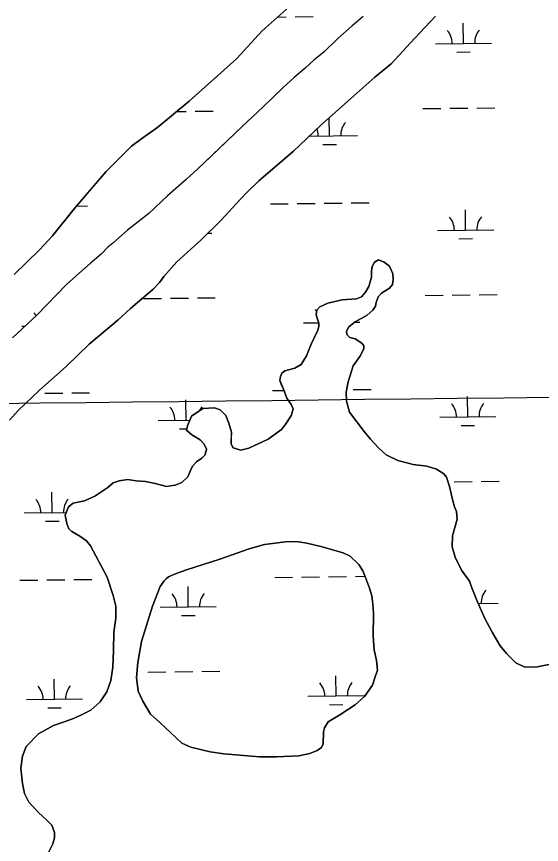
# Model space of a CAD drawing. Extents: x 3684037 to 3722149, y 433263 to 459021.
# Drawn here: x 3694697 to 3695632, y 450087 to 451561 of the extents above; entities that cross this region are included whole.
import ezdxf

# ---------------------------------------------------------------- set-up
doc = ezdxf.new("R2010")
doc.units = 0
for name, color, linetype in [('V-GRID-MAJR', 7, 'Continuous'), ('V-TOPO-SHOR', 7, 'Continuous'), ('V-WETL-SWMP', 7, 'Continuous')]:
    doc.layers.add(name, color=color, linetype=linetype)

msp = doc.modelspace()

# ---------------------------------------------------------------- linework, layer by layer
at = {"layer": 'V-GRID-MAJR'}
msp.add_spline([(3688126.8, 450798.4), (3693416.1, 450858), (3698705.4, 450918.4), (3703994.7, 450979.6), (3709284, 451041.5), (3714573.2, 451104.2), (3719862.5, 451167.7)], degree=3, dxfattribs=at)
at = {"layer": 'V-TOPO-SHOR'}
for points in [[(3695182.4, 451578.9), (3695134.8, 451535.9), (3695089, 451486.3), (3695004.8, 451411), (3694948.9, 451364.3), (3694917.8, 451342.4), (3694901.5, 451330.4), (3694880.7, 451309.5), (3694856.9, 451285.6), (3694830.2, 451254.6), (3694799.6, 451218.9), (3694760.8, 451170.7), (3694737.7, 451145.6), (3694693, 451102)], [(3695443.2, 451562.4), (3695406.4, 451522.7), (3695364.4, 451477.1), (3695335.2, 451453.6), (3695297.7, 451420.5), (3695238.7, 451367.5), (3695190.2, 451321.8), (3695128.8, 451268.8), (3695107.2, 451247.8), (3695096.1, 451236.4), (3695061.1, 451198), (3695025.5, 451163.1), (3694982.8, 451124.6), (3694959.5, 451098.2), (3694952, 451088), (3694939.7, 451075.4), (3694920.4, 451058.6), (3694899.9, 451041.1), (3694878.3, 451021.2), (3694826.2, 450977.8), (3694785.9, 450938.8), (3694737.4, 450895.4), (3694700, 450859.4), (3694684.3, 450842.5)], [(3695314.3, 451561.8), (3695295.1, 451545), (3695269.5, 451522.2), (3695244.4, 451498.3), (3695227.4, 451484.2), (3695211.4, 451469.6), (3695191.5, 451452.7), (3695172.1, 451435.2), (3695136.3, 451400.8), (3695098.9, 451365.3), (3695043.4, 451312.4), (3695020, 451290.1), (3694999, 451270.9), (3694965.7, 451241.9), (3694932.9, 451210.7), (3694894.8, 451181), (3694868.5, 451157.6), (3694859.8, 451150.9), (3694847.5, 451138.3), (3694828.2, 451121.4), (3694807.7, 451104), (3694786.1, 451084.1), (3694733, 451029.5), (3694689.8, 450989.2)], [(3695175.6, 450833.9), (3695186.8, 450851.4), (3695188.6, 450858.4), (3695189.6, 450862.4), (3695186.5, 450870.3), (3695178.4, 450881.6), (3695173.7, 450894.4), (3695168.6, 450906.8), (3695166, 450913.2), (3695167.4, 450920.1), (3695169.8, 450926.1), (3695174.7, 450930.2), (3695181.6, 450931.8), (3695192.5, 450934.9), (3695204.3, 450941.5), (3695213.5, 450957.1), (3695221.7, 450978), (3695233.7, 451002.5), (3695235.6, 451009.5), (3695235.5, 451015.5), (3695232.9, 451022.4), (3695230.8, 451030.3), (3695232.2, 451038.2), (3695237.1, 451044.3), (3695251.4, 451050.9), (3695277.1, 451056.8), (3695302.4, 451058.6), (3695311.3, 451062.2), (3695318.6, 451070.3), (3695324.5, 451080.3), (3695329.2, 451097.2), (3695329.5, 451107.7), (3695330.4, 451116.1), (3695334.7, 451123.6), (3695342.1, 451128.2), (3695352.1, 451123.9), (3695361.7, 451116.6), (3695367.3, 451103.2), (3695368, 451092.8), (3695366.6, 451084.4), (3695361.7, 451077.8), (3695347.5, 451068.7), (3695341.1, 451062.2), (3695337.8, 451052.2), (3695336.4, 451045.7), (3695331.5, 451038.2), (3695321.7, 451029.6), (3695300.5, 451017.4), (3695289.2, 451008.8), (3695284.9, 451000.8), (3695285.5, 450994.8), (3695290.5, 450989.4), (3695300, 450987.1), (3695312, 450979.8), (3695316, 450974.9), (3695315.6, 450969.9), (3695309.8, 450957.9), (3695296.7, 450939.4), (3695287.7, 450911), (3695284, 450892.5), (3695284.7, 450876.2), (3695290, 450856.4), (3695316.3, 450822), (3695327.4, 450808.3), (3695342, 450793.1), (3695355.6, 450780.9), (3695376.6, 450770.8), (3695403.5, 450763.7), (3695427.9, 450760.6), (3695445.3, 450754.9), (3695458.3, 450746.6), (3695462.9, 450740.7), (3695468.6, 450724.4), (3695473.9, 450701.2), (3695477.5, 450688.3), (3695481.1, 450679.9), (3695481.8, 450666), (3695478.1, 450651.1), (3695473.8, 450636.1), (3695473.1, 450616.8), (3695478.3, 450598.5), (3695489.6, 450575.3), (3695503.8, 450555.6), (3695508.4, 450543.8), (3695516.2, 450523.1), (3695531, 450490), (3695544.3, 450464.9), (3695558.6, 450440.3), (3695569.7, 450427), (3695586.3, 450410.4), (3695601.3, 450403.2), (3695622.2, 450402.5), (3695653.8, 450408.9)], [(3694795.3, 450310), (3694810.6, 450316.2), (3694829.3, 450325.9), (3694846, 450340.5), (3694857.6, 450358.6), (3694864.8, 450378.5), (3694868.4, 450402.4), (3694870, 450432.2), (3694870.5, 450464.5), (3694874.1, 450489.9), (3694873.8, 450511.2), (3694869, 450530), (3694858.2, 450562.6), (3694838.2, 450600.5), (3694829, 450618.8), (3694821.5, 450627.6), (3694809.9, 450635.9), (3694795.4, 450644.1), (3694790.4, 450649), (3694786.3, 450658.4), (3694783.6, 450673.2), (3694789.8, 450688.2), (3694797.7, 450694.3), (3694818, 450698.5), (3694836.2, 450707.2), (3694859.8, 450722.5), (3694869.1, 450730.6), (3694880, 450734.2), (3694894.4, 450736.9), (3694910.3, 450734.6), (3694926.7, 450733.4), (3694944.1, 450729.7), (3694964, 450724.5), (3694979.4, 450726.7), (3694991.2, 450731.3), (3695002, 450741.4), (3695006.8, 450752.9), (3695010.7, 450760.4), (3695017.5, 450768), (3695026.9, 450775), (3695032.7, 450780.1), (3695035.1, 450787.6), (3695035.6, 450791), (3695031.5, 450799.9), (3695024.4, 450807.3), (3695009.4, 450816), (3694999.8, 450824.8), (3695001.7, 450832.3), (3695008.9, 450849.7), (3695029.1, 450863.4), (3695049.4, 450864.2), (3695059.9, 450860.9), (3695069.9, 450850.6), (3695075.1, 450836.8), (3695079.8, 450821), (3695079.5, 450810), (3695079.1, 450799.6), (3695083.2, 450793.2), (3695096.7, 450788.9), (3695111, 450792.6), (3695145, 450808.5), (3695169.1, 450825.7), (3695175.6, 450833.9)], [(3695066.1, 450248.1), (3695130, 450242.5), (3695160.1, 450242.4), (3695199.7, 450244.7), (3695219.7, 450248.5), (3695232.7, 450254), (3695240.3, 450259.5), (3695243.1, 450266), (3695244, 450287.3), (3695245.7, 450294.4), (3695252, 450305.1), (3695273.1, 450317.3), (3695300, 450335.4), (3695317, 450350.4), (3695330.9, 450370.1), (3695335.4, 450383.2), (3695339.9, 450396.8), (3695338.5, 450414), (3695334.1, 450433.4), (3695332.6, 450457.6), (3695333.2, 450497.8), (3695331.7, 450514.9), (3695329.8, 450529.7), (3695326, 450543.2), (3695318.6, 450562), (3695313.7, 450573.8), (3695307.1, 450585.5), (3695291.5, 450600.1), (3695279, 450605.8), (3695239.2, 450617.6), (3695214.3, 450623.2), (3695199.5, 450625.9), (3695181.2, 450626.2), (3695138.7, 450620.9), (3695111.6, 450613.4), (3695059.3, 450594.9), (3694999.9, 450575.8), (3694978.1, 450568.3), (3694967.6, 450563.5), (3694963.5, 450559.9), (3694960, 450556.3), (3694953, 450546.1), (3694939.3, 450511), (3694919.6, 450448.1), (3694913, 450410.8), (3694910.4, 450384.1), (3694913.8, 450359.4), (3694921.7, 450341.8), (3694935.6, 450318.9), (3694952.4, 450303.8), (3694971, 450285.7), (3694991.3, 450267.1), (3695007.4, 450259.7), (3695041.8, 450251.3), (3695066.1, 450248.1)], [(3694790.7, 449904.2), (3694771.5, 449900.5), (3694756.6, 449903.7), (3694741.6, 449917.4), (3694731.9, 449937), (3694731.6, 449959.8), (3694734.6, 449987), (3694741, 450024.2), (3694751.3, 450067.4), (3694761.4, 450087.4), (3694764.7, 450098.3), (3694764.5, 450107.7), (3694759.9, 450121), (3694750.4, 450130.3), (3694735.8, 450143.4), (3694718.7, 450162), (3694711.1, 450177.2), (3694707.4, 450194.9), (3694704.5, 450222.6), (3694707.7, 450243.9), (3694713.9, 450260.8), (3694736.3, 450283.4), (3694762.8, 450298.7), (3694795.3, 450310)]]:
    msp.add_lwpolyline(points, dxfattribs=at)
at = {"layer": 'V-WETL-SWMP'}
for p, q in [((3695162.2, 451560.6), (3695177.3, 451560.8)), ((3695193.3, 451561), (3695225.3, 451561.3)), ((3695493.2, 451513.7), (3695492.8, 451549.7)), ((3695443.2, 451513.1), (3695543.2, 451514.3)), ((3695481.4, 451498.1), (3695505.4, 451498.4)), ((3694982.5, 451392.3), (3694999.2, 451392.5)), ((3695015.2, 451392.7), (3695047.2, 451393.1)), ((3695421.1, 451397.4), (3695453.1, 451397.8)), ((3695469.1, 451398), (3695501.1, 451398.4)), ((3695517.1, 451398.5), (3695549.1, 451398.9)), ((3695254.6, 451349.1), (3695254.2, 451381.5)), ((3695218.6, 451348.6), (3695304.6, 451349.6)), ((3695242.8, 451333.5), (3695266.8, 451333.8)), ((3695149.2, 451227.7), (3695181.2, 451228.1)), ((3695197.2, 451228.3), (3695229.2, 451228.7)), ((3695245.2, 451228.9), (3695277.2, 451229.2)), ((3695293.2, 451229.4), (3695325.2, 451229.8)), ((3694803.7, 451223.7), (3694823.3, 451224)), ((3695497.1, 451181.1), (3695496.6, 451217)), ((3695038.4, 451175.7), (3695045.2, 451175.8)), ((3695447.1, 451180.5), (3695547.1, 451181.6)), ((3695485.2, 451165.5), (3695509.2, 451165.8)), ((3695425, 451064.8), (3695457, 451065.1)), ((3695473, 451065.3), (3695505, 451065.7)), ((3695521, 451065.9), (3695553, 451066.3)), ((3694923.1, 451058.9), (3694955.1, 451059.3)), ((3694971.1, 451059.5), (3695003.1, 451059.9)), ((3695019.1, 451060.1), (3695051.1, 451060.4)), ((3694706.6, 451010), (3694712.1, 451010)), ((3695208.5, 451015.8), (3695235.3, 451016.1)), ((3695299.9, 451016.9), (3695308.5, 451017)), ((3694747.2, 450890.4), (3694779.2, 450890.7)), ((3694795.2, 450890.9), (3694827.2, 450891.3)), ((3695153, 450895.1), (3695173.4, 450895.3)), ((3695297, 450896.8), (3695329, 450897.1)), ((3694999.1, 450842.6), (3694998.6, 450878.6)), ((3695500.9, 450848.4), (3695500.5, 450884.4)), ((3694949.1, 450842), (3695006, 450842.6)), ((3695450.9, 450847.8), (3695550.9, 450849)), ((3695489.1, 450832.8), (3695513.1, 450833.1)), ((3694987.2, 450827), (3695000.4, 450827.1)), ((3694955.8, 450726.6), (3694959, 450726.7)), ((3694975, 450726.8), (3694979.9, 450726.9)), ((3695476.9, 450732.7), (3695508.9, 450733.1)), ((3695524.9, 450733.2), (3695556.9, 450733.6)), ((3694760.5, 450677.9), (3694760.1, 450713.9)), ((3694710.5, 450677.3), (3694785.6, 450678.2)), ((3694748.7, 450662.3), (3694772.7, 450662.6)), ((3695156.9, 450562.4), (3695188.9, 450562.8)), ((3695204.9, 450563), (3695236.9, 450563.4)), ((3695252.9, 450563.6), (3695284.9, 450563.9)), ((3695300.9, 450564.1), (3695317.7, 450564.3)), ((3694703, 450557.2), (3694735, 450557.5)), ((3694751, 450557.7), (3694783, 450558.1)), ((3694799, 450558.3), (3694831, 450558.7)), ((3695002.9, 450509.9), (3695002.5, 450545.9)), ((3694952.9, 450509.3), (3695052.9, 450510.5)), ((3695519.4, 450515.9), (3695554.8, 450516.3)), ((3694991.1, 450494.3), (3695015.1, 450494.6)), ((3694930.9, 450393.6), (3694962.9, 450394)), ((3694978.9, 450394.2), (3695010.9, 450394.6)), ((3695026.9, 450394.7), (3695058.9, 450395.1)), ((3695266.2, 450351.1), (3695265.8, 450387.1)), ((3694764.4, 450345.3), (3694763.9, 450381.3)), ((3694714.4, 450344.7), (3694814.3, 450345.8)), ((3695216.2, 450350.5), (3695316.2, 450351.7)), ((3694752.5, 450329.7), (3694776.5, 450330)), ((3695254.4, 450335.5), (3695278.4, 450335.8))]:
    msp.add_line(p, q, dxfattribs=at)
for points in [[(3694693, 451102), (3694737.7, 451145.6), (3694760.8, 451170.7), (3694799.6, 451218.9), (3694856.9, 451285.6), (3694901.5, 451330.4), (3694917.8, 451342.4), (3694948.9, 451364.3), (3695004.8, 451411), (3695089, 451486.3), (3695134.8, 451535.9), (3695182.4, 451578.9)], [(3694684.3, 450842.5), (3694700, 450859.4), (3694737.4, 450895.4), (3694785.9, 450938.8), (3694826.2, 450977.8), (3694878.3, 451021.2), (3694899.9, 451041.1), (3694920.4, 451058.6), (3694939.7, 451075.4), (3694952, 451088), (3694959.5, 451098.2), (3694982.8, 451124.6), (3695025.5, 451163.1), (3695061.1, 451198), (3695096.1, 451236.4), (3695107.2, 451247.8), (3695128.8, 451268.8), (3695190.2, 451321.8), (3695238.7, 451367.5), (3695297.7, 451420.5), (3695335.2, 451453.6), (3695364.4, 451477.1), (3695406.4, 451522.7), (3695443.2, 451562.4)], [(3695314.3, 451561.8), (3695295.1, 451545), (3695269.5, 451522.2), (3695244.4, 451498.3), (3695227.4, 451484.2), (3695211.4, 451469.6), (3695191.5, 451452.7), (3695172.1, 451435.2), (3695136.3, 451400.8), (3695098.9, 451365.3), (3695020, 451290.1), (3694999, 451270.9), (3694965.7, 451241.9), (3694932.9, 451210.7), (3694894.8, 451181), (3694868.5, 451157.6), (3694859.8, 451150.9), (3694847.5, 451138.3), (3694828.2, 451121.4), (3694807.7, 451104), (3694786.1, 451084.1)], [(3695653.8, 450408.9), (3695622.2, 450402.5), (3695601.3, 450403.2), (3695586.3, 450410.4), (3695569.7, 450427), (3695558.6, 450440.3), (3695544.3, 450464.9), (3695531, 450490), (3695516.2, 450523.1), (3695508.4, 450543.8), (3695503.8, 450555.6), (3695489.6, 450575.3), (3695478.3, 450598.5), (3695473.1, 450616.8), (3695473.8, 450636.1), (3695478.1, 450651.1), (3695481.8, 450666), (3695481.1, 450679.9), (3695477.5, 450688.3), (3695473.9, 450701.2), (3695468.6, 450724.4), (3695462.9, 450740.7), (3695458.3, 450746.6), (3695445.3, 450754.9), (3695427.9, 450760.6), (3695403.5, 450763.7), (3695376.6, 450770.8), (3695355.6, 450780.9), (3695342, 450793.1), (3695327.4, 450808.3), (3695316.3, 450822), (3695290, 450856.4), (3695284.7, 450876.2), (3695284, 450892.5), (3695287.7, 450911), (3695296.7, 450939.4), (3695309.8, 450957.9), (3695315.6, 450969.9), (3695316, 450974.9), (3695312, 450979.8), (3695300, 450987.1), (3695290.5, 450989.4), (3695285.5, 450994.8), (3695284.9, 451000.8), (3695289.2, 451008.8), (3695300.5, 451017.4), (3695321.7, 451029.6), (3695331.5, 451038.2), (3695336.4, 451045.7), (3695337.8, 451052.2), (3695341.1, 451062.2), (3695347.5, 451068.7), (3695361.7, 451077.8), (3695366.6, 451084.4), (3695368, 451092.8), (3695367.3, 451103.2), (3695361.7, 451116.6), (3695352.1, 451123.9), (3695342.1, 451128.2), (3695334.7, 451123.6), (3695330.4, 451116.1), (3695329.5, 451107.7), (3695329.2, 451097.2), (3695324.5, 451080.3), (3695318.6, 451070.3), (3695311.3, 451062.2), (3695302.4, 451058.6), (3695277.1, 451056.8), (3695251.4, 451050.9), (3695237.1, 451044.3), (3695232.2, 451038.2)], [(3694786.1, 451084.1), (3694733, 451029.5), (3694689.8, 450989.2)], [(3695232.2, 451038.2), (3695230.8, 451030.3), (3695232.9, 451022.4), (3695235.5, 451015.5), (3695235.6, 451009.5), (3695233.7, 451002.5), (3695221.7, 450978), (3695213.5, 450957.1), (3695204.3, 450941.5), (3695192.5, 450934.9), (3695181.6, 450931.8), (3695174.7, 450930.2), (3695169.8, 450926.1), (3695167.4, 450920.1), (3695166, 450913.2), (3695173.7, 450894.4), (3695178.4, 450881.6), (3695186.5, 450870.3), (3695189.6, 450862.4), (3695188.6, 450858.4), (3695186.8, 450851.4), (3695175.6, 450833.9), (3695169.1, 450825.7), (3695145, 450808.5), (3695111, 450792.6), (3695096.7, 450788.9), (3695083.2, 450793.2), (3695079.1, 450799.6), (3695079.8, 450821), (3695075.1, 450836.8), (3695070, 450850.6), (3695059.9, 450860.9), (3695049.4, 450864.2), (3695029.1, 450863.4), (3695008.9, 450849.7), (3695001.7, 450832.3), (3694999.8, 450824.8), (3695009.4, 450816), (3695024.4, 450807.3), (3695031.5, 450799.9), (3695035.6, 450791), (3695035.1, 450787.6), (3695032.7, 450780.1), (3695026.9, 450775), (3695017.5, 450768), (3695010.7, 450760.4), (3695006.8, 450752.9), (3695002, 450741.4), (3694991.2, 450731.3), (3694979.4, 450726.7), (3694964, 450724.5), (3694944.1, 450729.7), (3694926.7, 450733.4), (3694910.3, 450734.6), (3694894.4, 450736.9), (3694880, 450734.2), (3694869.1, 450730.6), (3694859.8, 450722.5), (3694836.2, 450707.2), (3694818, 450698.5), (3694797.7, 450694.3), (3694789.8, 450688.2), (3694783.6, 450673.2), (3694786.3, 450658.4), (3694790.4, 450649), (3694795.4, 450644.1), (3694809.9, 450635.9), (3694821.5, 450627.6), (3694829, 450618.8), (3694838.2, 450600.5), (3694858.2, 450562.6), (3694869, 450530), (3694873.8, 450511.2), (3694874.1, 450489.9), (3694870.5, 450464.5), (3694870, 450432.2), (3694868.4, 450402.4), (3694864.8, 450378.5), (3694857.6, 450358.6), (3694846, 450340.5), (3694829.3, 450325.9), (3694810.6, 450316.2), (3694795.3, 450310), (3694762.8, 450298.7), (3694736.3, 450283.4), (3694713.9, 450260.8), (3694707.7, 450243.9), (3694704.5, 450222.6), (3694707.4, 450194.9), (3694711.1, 450177.2), (3694718.7, 450162), (3694735.8, 450143.4), (3694750.4, 450130.3), (3694759.9, 450121), (3694764.5, 450107.7), (3694764.7, 450098.3), (3694761.4, 450087.4), (3694751.3, 450067.4)]]:
    msp.add_lwpolyline(points, dxfattribs=at)
msp.add_lwpolyline([(3695130, 450242.5), (3695066.1, 450248.1), (3695041.8, 450251.3), (3695007.4, 450259.7), (3694991.3, 450267.1), (3694971, 450285.7), (3694952.4, 450303.8), (3694935.6, 450318.9), (3694921.7, 450341.8), (3694913.8, 450359.4), (3694910.4, 450384.1), (3694913, 450410.8), (3694919.6, 450448.1), (3694939.3, 450511), (3694953, 450546.1), (3694960, 450556.3), (3694963.5, 450559.9), (3694967.6, 450563.5), (3694978.1, 450568.3), (3694999.9, 450575.8), (3695059.3, 450594.9), (3695111.6, 450613.4), (3695138.7, 450620.9), (3695181.2, 450626.2), (3695199.5, 450625.9), (3695214.3, 450623.2), (3695239.2, 450617.6), (3695279, 450605.8), (3695291.5, 450600.1), (3695307.1, 450585.5), (3695313.7, 450573.8), (3695318.6, 450562), (3695326, 450543.2), (3695329.8, 450529.7), (3695331.7, 450514.9), (3695333.2, 450497.8), (3695332.6, 450457.6), (3695334.1, 450433.4), (3695338.5, 450414), (3695339.9, 450396.8), (3695335.4, 450383.2), (3695330.9, 450370.1), (3695317, 450350.4), (3695300, 450335.4), (3695273.1, 450317.3), (3695252, 450305.1), (3695245.7, 450294.4), (3695244, 450287.3), (3695243.1, 450266), (3695240.3, 450259.5), (3695232.7, 450254), (3695219.7, 450248.5), (3695199.7, 450244.7), (3695160.1, 450242.4)], close=True, dxfattribs=at)
for centre, start, end in [((3695437.9, 451513.5), 359.8949, 41.4385), ((3695548.4, 451514.8), 139.8949, 181.4385), ((3695199.4, 451348.9), 359.8949, 20.9631), ((3695309.8, 451350.2), 139.8949, 181.4385), ((3695441.8, 451180.9), 359.8949, 41.4385), ((3695552.3, 451182.2), 139.8949, 181.4385), ((3695203.2, 451016.2), 35.4497, 41.4385), ((3694701.4, 451010.4), 30.5329, 41.4385), ((3695556.2, 450849.5), 139.8949, 181.4385), ((3694943.8, 450842.4), 359.8949, 41.4385), ((3695054.3, 450843.7), 139.8949, 154.2043), ((3695445.7, 450848.2), 359.8949, 41.4385), ((3694705.2, 450677.7), 359.8949, 41.4385), ((3694815.7, 450679), 139.8949, 181.4385), ((3694947.7, 450509.7), 359.8949, 41.4385), ((3695058.2, 450511), 139.8949, 181.4385), ((3695560, 450516.9), 139.8949, 181.4385), ((3695211, 450350.9), 359.8949, 41.4385), ((3695321.5, 450352.2), 139.8949, 181.4385), ((3694709.1, 450345.1), 359.8949, 41.4385), ((3694819.6, 450346.4), 139.8949, 181.4385)]:
    msp.add_arc(centre, 35.2, start, end, dxfattribs=at)

doc.saveas('drawing.dxf')
